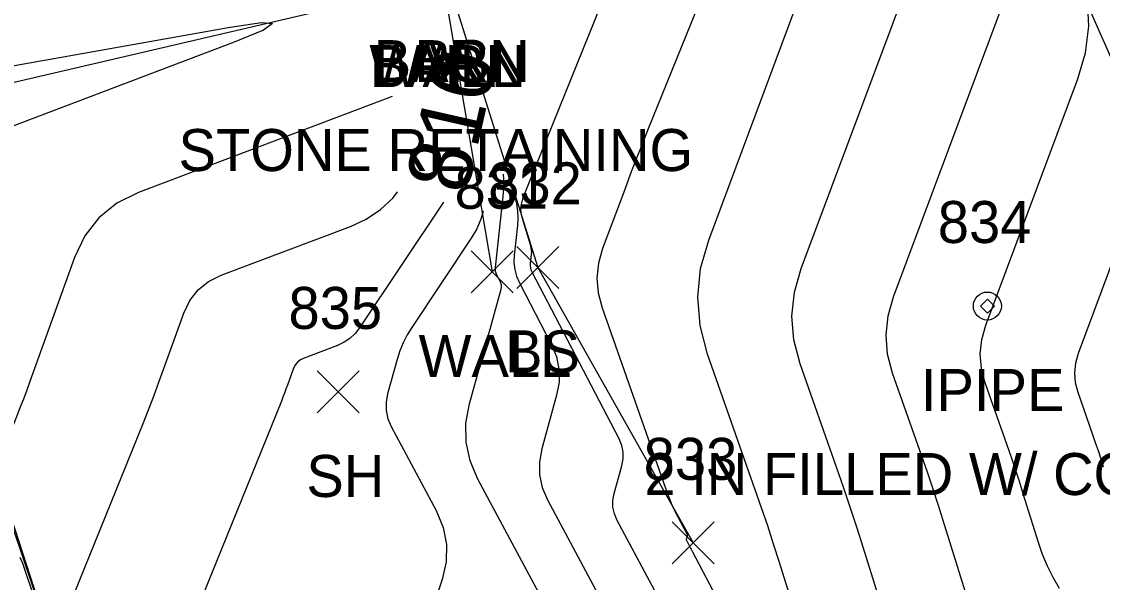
# Model space of a CAD drawing. Extents: x 1650836 to 1652450, y 332578 to 333908.
# Drawn here: x 1651986.8 to 1652038.3, y 332743.7 to 332770.4 of the extents above; entities that cross this region are included whole.
import ezdxf

# ---------------------------------------------------------------- set-up
doc = ezdxf.new("R2010")
doc.units = 0
for name, color, linetype in [('L_A', 7, 'Continuous'), ('L_C', 7, 'Continuous'), ('L_I', 7, 'Continuous'), ('L_TIC', 7, 'Continuous'), ('LBC', 7, 'Continuous'), ('LELB', 7, 'Continuous'), ('LSOGCMA', 7, 'Continuous'), ('LSOGCMA_T', 7, 'Continuous'), ('LSOGCMI', 7, 'Continuous'), ('LSOGP', 7, 'Continuous'), ('LW', 7, 'Continuous'), ('M_A', 7, 'Continuous'), ('M_C', 7, 'Continuous'), ('M_I', 7, 'Continuous'), ('MPIP', 7, 'Continuous')]:
    doc.layers.add(name, color=color, linetype=linetype)

msp = doc.modelspace()

# ---------------------------------------------------------------- linework, layer by layer
at = {"layer": 'L_TIC'}
for points in [[(1652010.431, 332757.675), (1652012.431, 332759.675)], [(1652012.431, 332757.675), (1652010.431, 332759.675)], [(1652008.261, 332757.462), (1652010.261, 332759.462)], [(1652010.261, 332757.462), (1652008.261, 332759.462)], [(1652000.918, 332751.743), (1652002.918, 332753.743)], [(1652002.918, 332751.743), (1652000.918, 332753.743)], [(1652017.837, 332744.557), (1652019.837, 332746.557)], [(1652019.837, 332744.557), (1652017.837, 332746.557)]]:
    msp.add_lwpolyline(points, dxfattribs=at)
at = {"layer": 'LBC'}
msp.add_lwpolyline([(1652023.947, 332796.746), (1652025.548, 332786.282), (1652005.235, 332781.934), (1652007.106, 332772.495), (1652006.921, 332772.261), (1651982.996, 332766.671), (1651977.172, 332765.646), (1651973.519, 332785.08), (1651981.067, 332787.388), (1651992.104, 332790.093), (1652005.024, 332792.832)], dxfattribs=at)
at = {"layer": 'LELB'}
for points in [[(1652046.201, 332751.794), (1652032.797, 332782.109), (1652031.244, 332792.189)], [(1652007.106, 332772.495), (1652011.431, 332758.675), (1652018.837, 332745.557)]]:
    msp.add_lwpolyline(points, dxfattribs=at)
at = {"layer": 'LSOGCMA'}
for points in [[(1652006.934, 332761.777), (1652002.94, 332755.795), (1652002.728, 332755.523), (1652002.483, 332755.294), (1652002.204, 332755.106), (1652001.892, 332754.961), (1652000.299, 332754.359), (1652000.124, 332754.272), (1651999.979, 332754.155), (1651999.865, 332754.009), (1651999.781, 332753.832), (1651999.506, 332753.067), (1651999.436, 332752.876), (1651999.365, 332752.686), (1651999.291, 332752.497), (1651999.216, 332752.308), (1651992.354, 332735.353), (1651991.722, 332734.165), (1651991.115, 332733.781), (1651990.533, 332734.201), (1651989.974, 332735.425), (1651986.902, 332744.568), (1651986.78, 332744.86)], [(1652039.767, 332761.509), (1652037.169, 332754.567), (1652037.039, 332754.108), (1652036.992, 332753.648), (1652037.03, 332753.187), (1652037.151, 332752.726), (1652037.856, 332750.724), (1652037.989, 332750.338), (1652038.12, 332749.952), (1652038.247, 332749.564), (1652038.37, 332749.175)]]:
    msp.add_lwpolyline(points, dxfattribs=at)
at = {"layer": 'LSOGCMI'}
for points in [[(1652028.563, 332740.11), (1652026.928, 332745.347), (1652026.625, 332746.305), (1652026.312, 332747.26), (1652025.992, 332748.211), (1652025.662, 332749.16), (1652023.927, 332754.087), (1652023.629, 332755.223), (1652023.538, 332756.357), (1652023.652, 332757.489), (1652023.971, 332758.619), (1652032.737, 332782.036)], [(1652031.809, 332743.206), (1652030.742, 332746.623), (1652030.499, 332747.391), (1652030.248, 332748.157), (1652029.991, 332748.92), (1652029.727, 332749.682), (1652028.335, 332753.633), (1652028.096, 332754.544), (1652028.022, 332755.454), (1652028.114, 332756.362), (1652028.37, 332757.268), (1652034.971, 332774.903), (1652035.152, 332775.525), (1652035.228, 332776.151), (1652035.2, 332776.781), (1652035.068, 332777.415), (1652034.054, 332780.929), (1652034.016, 332781.08), (1652033.99, 332781.233), (1652033.976, 332781.388), (1652033.975, 332781.502)], [(1652021.049, 332776.046), (1652016.662, 332765.188), (1652016.383, 332764.491), (1652016.109, 332763.792), (1652015.839, 332763.091), (1652015.573, 332762.389), (1652014.52, 332759.575), (1652014.321, 332758.871), (1652014.25, 332758.166), (1652014.307, 332757.459), (1652014.492, 332756.751), (1652017.627, 332747.852), (1652017.701, 332747.652), (1652017.783, 332747.455), (1652017.871, 332747.261), (1652017.966, 332747.07), (1652018.531, 332745.985), (1652018.542, 332745.958), (1652018.548, 332745.931), (1652018.548, 332745.903), (1652018.543, 332745.874), (1652018.511, 332745.76), (1652018.506, 332745.731), (1652018.506, 332745.704), (1652018.512, 332745.677), (1652018.523, 332745.65), (1652018.677, 332745.363), (1652018.708, 332745.306), (1652018.738, 332745.25), (1652018.768, 332745.193), (1652018.798, 332745.136), (1652022.218, 332738.64)], [(1652016.993, 332743.305), (1652015.209, 332746.629), (1652015.078, 332746.936), (1652015.011, 332747.251), (1652015.007, 332747.572), (1652015.068, 332747.9), (1652015.436, 332749.228), (1652015.497, 332749.557), (1652015.494, 332749.879), (1652015.429, 332750.194), (1652015.302, 332750.503), (1652011.165, 332758.448), (1652011.123, 332758.545), (1652011.096, 332758.645), (1652011.085, 332758.748), (1652011.089, 332758.853), (1652011.136, 332759.281), (1652011.142, 332759.388), (1652011.138, 332759.493), (1652011.122, 332759.597), (1652011.096, 332759.701), (1652010.697, 332761.008), (1652010.642, 332761.259), (1652010.631, 332761.508), (1652010.664, 332761.755), (1652010.741, 332762.001), (1652015.884, 332774.731)], [(1652036.281, 332743.391), (1652035.979, 332743.915), (1652035.711, 332744.454), (1652035.478, 332745.01), (1652035.279, 332745.581), (1652034.556, 332747.899), (1652034.373, 332748.477), (1652034.184, 332749.054), (1652033.99, 332749.629), (1652033.791, 332750.203), (1652032.743, 332753.18), (1652032.563, 332753.866), (1652032.507, 332754.551), (1652032.576, 332755.235), (1652032.769, 332755.918), (1652037.16, 332767.648), (1652037.522, 332768.896), (1652037.675, 332770.152), (1652037.619, 332771.416)], [(1652024.417, 332739.897), (1652022.94, 332744.63), (1652022.665, 332745.498), (1652022.382, 332746.364), (1652022.091, 332747.227), (1652021.792, 332748.088), (1652019.519, 332754.541), (1652019.163, 332755.901), (1652019.053, 332757.26), (1652019.189, 332758.616), (1652019.572, 332759.969), (1652023.746, 332771.121)], [(1651985.511, 332768.106), (1651996.778, 332770.111), (1651998.27, 332770.329), (1651998.8, 332770.283), (1651998.368, 332769.972), (1651996.975, 332769.395), (1651986.424, 332765.406)], [(1652004.489, 332766.805), (1651992.404, 332762.236), (1651991.376, 332761.726), (1651990.526, 332761.04), (1651989.854, 332760.179), (1651989.361, 332759.143), (1651987.239, 332753.244), (1651987.085, 332752.822), (1651986.927, 332752.402), (1651986.764, 332751.983), (1651986.598, 332751.565), (1651985.795, 332749.583), (1651985.693, 332749.39), (1651985.594, 332749.327), (1651985.5, 332749.396), (1651985.409, 332749.594), (1651985.054, 332750.651), (1651984.949, 332750.903), (1651984.81, 332751.132), (1651984.639, 332751.338), (1651984.435, 332751.52), (1651982.031, 332753.374)], [(1652009.89, 332763.488), (1652010.333, 332762.037), (1652010.419, 332761.698), (1652010.468, 332761.356), (1652010.483, 332761.01), (1652010.462, 332760.661), (1652010.308, 332759.259), (1652010.295, 332758.913), (1652010.332, 332758.576), (1652010.419, 332758.249), (1652010.557, 332757.932), (1652012.072, 332755.022), (1652012.317, 332754.431), (1652012.441, 332753.827), (1652012.445, 332753.211), (1652012.329, 332752.582), (1652011.624, 332750.041), (1652011.509, 332749.413), (1652011.516, 332748.798), (1652011.644, 332748.196), (1652011.895, 332747.609), (1652016.252, 332739.487)], [(1652015.561, 332735.577), (1652008.581, 332748.588), (1652008.211, 332749.456), (1652008.02, 332750.345), (1652008.01, 332751.253), (1652008.181, 332752.182), (1652009.693, 332757.633), (1652009.709, 332757.722), (1652009.708, 332757.809), (1652009.691, 332757.895), (1652009.656, 332757.979), (1652009.484, 332758.31), (1652009.447, 332758.394), (1652009.424, 332758.481), (1652009.414, 332758.57), (1652009.418, 332758.662), (1652009.789, 332762.042), (1652009.824, 332762.633), (1652009.804, 332763.106)], [(1651986.032, 332747.448), (1651987.691, 332742.51), (1651988.016, 332741.798), (1651988.355, 332741.554), (1651988.708, 332741.777), (1651989.075, 332742.468), (1651992.627, 332751.246), (1651992.886, 332751.895), (1651993.139, 332752.547), (1651993.385, 332753.201), (1651993.625, 332753.857), (1651994.571, 332756.488), (1651994.86, 332757.094), (1651995.253, 332757.598), (1651995.75, 332757.999), (1651996.351, 332758.297), (1652002.513, 332760.627), (1652003.262, 332760.976), (1652003.931, 332761.426), (1652004.52, 332761.976), (1652004.75, 332762.271)], [(1652008.835, 332761.347), (1652008.725, 332760.974), (1652008.522, 332760.507), (1652008.26, 332760.06), (1652005.427, 332755.815), (1652005.206, 332755.455), (1652005.017, 332755.081), (1652004.857, 332754.694), (1652004.729, 332754.292), (1652004.275, 332752.656), (1652004.201, 332752.252), (1652004.205, 332751.856), (1652004.288, 332751.469), (1652004.449, 332751.091), (1652006.594, 332747.093), (1652006.93, 332746.295), (1652007.09, 332745.481), (1652007.073, 332744.652), (1652006.88, 332743.807), (1652004.165, 332735.594)]]:
    msp.add_lwpolyline(points, dxfattribs=at)
at = {"layer": 'LSOGP'}
msp.add_lwpolyline([(1651984.523, 332752.343), (1651991.57, 332730.62), (1651991.353, 332729.831), (1651992.861, 332722.96), (1651995.915, 332712.612), (1651995.92, 332711.781), (1652013.872, 332713.448), (1652022.272, 332696.192), (1652039.797, 332682.479), (1652040.117, 332681.915), (1652040.875, 332679.562), (1652040.399, 332672.943), (1652048.756, 332662.461), (1652054.928, 332654.589), (1652056.971, 332651.823), (1652062.738, 332635.184), (1652064.084, 332631.537), (1652064.185, 332630.255), (1652077.816, 332635.004), (1652091.228, 332633.028), (1652105.571, 332640.437), (1652132.417, 332639.149), (1652165.837, 332638.134)], dxfattribs=at)
at = {"layer": 'LW'}
msp.add_lwpolyline([(1652006.921, 332772.261), (1652009.261, 332758.462)], dxfattribs=at)
at = {"layer": 'MPIP'}
msp.add_lwpolyline([(1652033.18, 332756.834), (1652032.846, 332757.168), (1652032.513, 332756.834), (1652032.846, 332756.501)], close=True, dxfattribs=at)
msp.add_circle((1652032.846, 332756.834), 0.667, dxfattribs=at)

# ---------------------------------------------------------------- texts
at = {"layer": 'L_A'}
for s, p in [('BARN', (1652003.618, 332767.495)), ('BS', (1652005.547, 332767.495)), ('WALL', (1652003.41, 332767.261)), ('BARN', (1652003.433, 332767.261)), ('WALL', (1652005.749, 332753.462)), ('BS', (1652009.872, 332753.675)), ('SH', (1652000.406, 332747.743))]:
    msp.add_text(s, height=2, dxfattribs=at).set_placement(p)
at = {"layer": 'L_C'}
msp.add_text('STONE RETAINING', height=2, dxfattribs=at).set_placement((1651994.315, 332763.261))
at = {"layer": 'L_I'}
for s, p in [('832', (1652009.069, 332761.675)), ('831', (1652007.465, 332761.462)), ('835', (1651999.555, 332755.743)), ('833', (1652016.474, 332748.557))]:
    msp.add_text(s, height=2, dxfattribs=at).set_placement(p)
at = {"layer": 'LSOGCMA_T'}
msp.add_text('810', height=3, rotation=77.2551, dxfattribs=at).set_placement((1652008.035, 332762.085))
at = {"layer": 'M_A'}
msp.add_text('IPIPE', height=2, dxfattribs=at).set_placement((1652029.681, 332751.834))
at = {"layer": 'M_C'}
msp.add_text('2 IN FILLED W/ CONC', height=2, dxfattribs=at).set_placement((1652016.508, 332747.834))
at = {"layer": 'M_I'}
msp.add_text('834', height=2, dxfattribs=at).set_placement((1652030.484, 332759.834))

doc.saveas('drawing.dxf')
